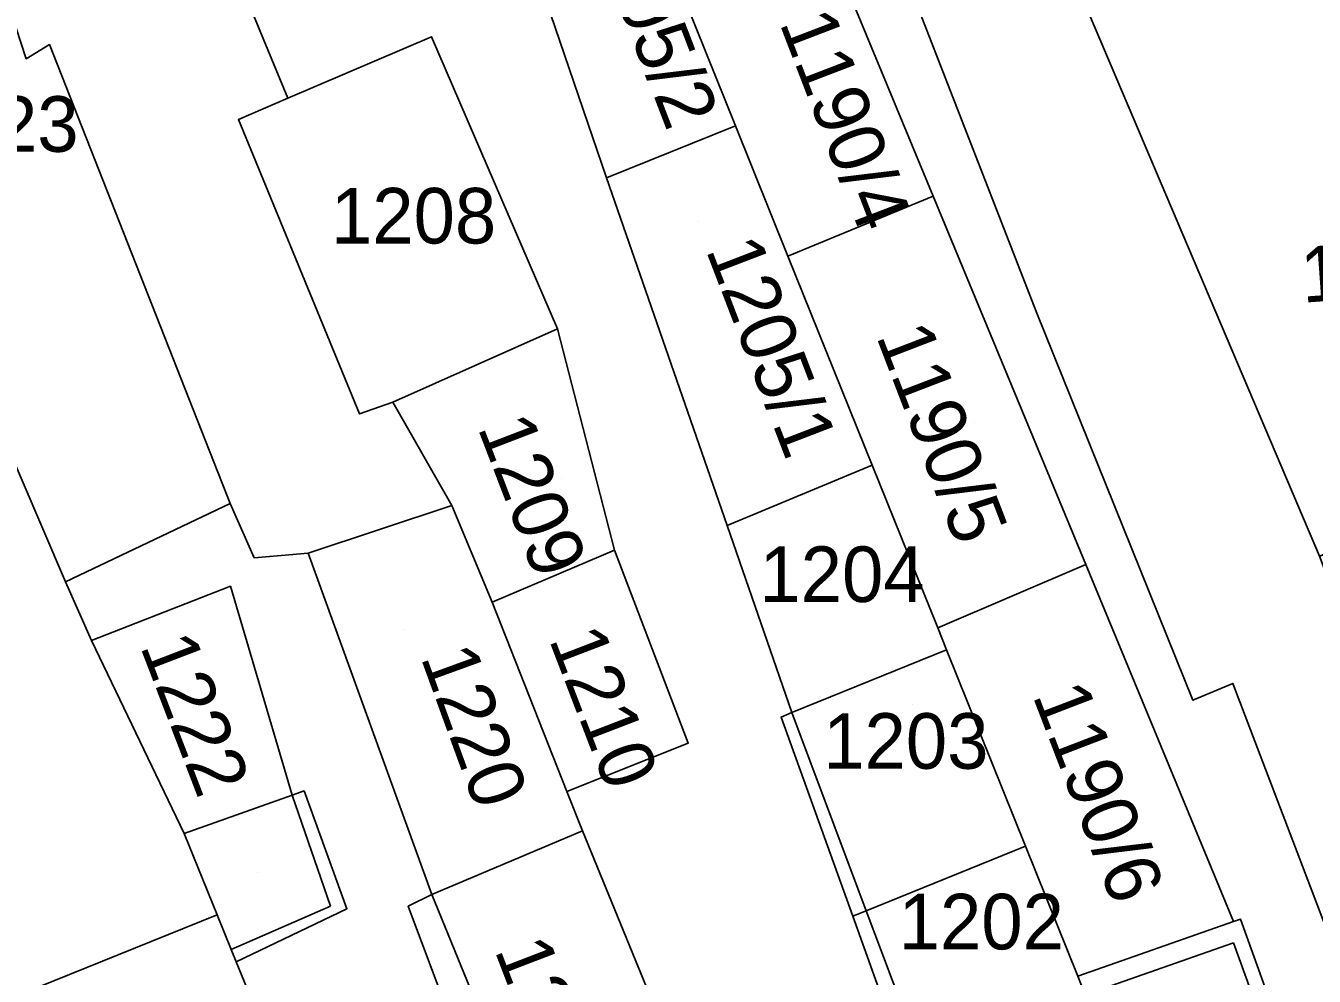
# Model space of a CAD drawing. Extents: x -263943 to -261149, y -1236934 to -1230686.
# Drawn here: x -262965.33 to -262918.94, y -1235419.55 to -1235385.35 of the extents above; entities that cross this region are included whole.
import ezdxf

# ---------------------------------------------------------------- set-up
doc = ezdxf.new("R2010")
doc.units = 0
for name, color, linetype in [('body_kn', 7, 'Continuous'), ('kladpar_druhypozemkov', 7, 'Continuous'), ('kladpar_hranice', 7, 'Continuous'), ('kladpar_parcelnecisla', 7, 'Continuous'), ('kladpar_plochy', 7, 'Continuous'), ('zappar_hrandruhpozemk', 7, 'Continuous')]:
    doc.layers.add(name, color=color, linetype=linetype)

msp = doc.modelspace()

# ---------------------------------------------------------------- linework, layer by layer
at = {"layer": 'body_kn'}
for p, q in [((-262950.72, -1235385.75), (-262950.72, -1235385.75)), ((-262964.47, -1235386.03), (-262964.47, -1235386.03)), ((-262965.31, -1235386.54), (-262965.31, -1235386.54)), ((-262955.89, -1235387.96), (-262955.89, -1235387.96)), ((-262955.89, -1235387.96), (-262955.89, -1235387.96)), ((-262957.67, -1235388.73), (-262957.67, -1235388.73)), ((-262957.67, -1235388.73), (-262957.67, -1235388.73)), ((-262939.78, -1235388.95), (-262939.78, -1235388.95)), ((-262939.78, -1235388.95), (-262939.78, -1235388.95)), ((-262944.42, -1235390.83), (-262944.42, -1235390.83)), ((-262944.42, -1235390.83), (-262944.42, -1235390.83)), ((-262932.66, -1235391.49), (-262932.66, -1235391.49)), ((-262937.89, -1235393.64), (-262937.89, -1235393.64)), ((-262928.96, -1235395.64), (-262928.96, -1235395.64)), ((-262946.19, -1235396.26), (-262946.19, -1235396.26)), ((-262952.12, -1235398.9), (-262952.12, -1235398.9)), ((-262953.31, -1235399.32), (-262953.31, -1235399.32)), ((-262934.86, -1235401.17), (-262934.86, -1235401.17)), ((-262934.86, -1235401.17), (-262934.86, -1235401.17)), ((-262957.97, -1235402.55), (-262957.97, -1235402.55)), ((-262949.99, -1235402.62), (-262949.99, -1235402.62)), ((-262949.99, -1235402.62), (-262949.99, -1235402.62)), ((-262940.08, -1235403.34), (-262940.08, -1235403.34)), ((-262957.11, -1235404.5), (-262957.11, -1235404.5)), ((-262955.16, -1235404.33), (-262955.16, -1235404.33)), ((-262944.13, -1235404.23), (-262944.13, -1235404.23)), ((-262927.17, -1235404.74), (-262927.17, -1235404.74)), ((-262963.9, -1235405.36), (-262963.9, -1235405.36)), ((-262963.9, -1235405.36), (-262963.9, -1235405.36)), ((-262957.96, -1235405.52), (-262957.96, -1235405.52)), ((-262948.54, -1235406.1), (-262948.54, -1235406.1)), ((-262948.54, -1235406.1), (-262948.54, -1235406.1)), ((-262932.5, -1235407.02), (-262932.5, -1235407.02)), ((-262962.96, -1235407.48), (-262962.96, -1235407.48)), ((-262932.18, -1235407.81), (-262932.18, -1235407.81)), ((-262921.88, -1235409.02), (-262921.88, -1235409.02)), ((-262923.32, -1235409.62), (-262923.32, -1235409.62)), ((-262937.75, -1235410.07), (-262937.75, -1235410.07)), ((-262937.75, -1235410.07), (-262937.75, -1235410.07)), ((-262938.14, -1235410.23), (-262938.14, -1235410.23)), ((-262941.48, -1235411.17), (-262941.48, -1235411.17)), ((-262955.74, -1235413.04), (-262955.74, -1235413.04)), ((-262955.74, -1235413.04), (-262955.74, -1235413.04)), ((-262955.31, -1235412.89), (-262955.31, -1235412.89)), ((-262945.85, -1235412.91), (-262945.85, -1235412.91)), ((-262959.63, -1235414.42), (-262959.63, -1235414.42)), ((-262959.63, -1235414.42), (-262959.63, -1235414.42)), ((-262945.29, -1235414.32), (-262945.29, -1235414.32)), ((-262929.34, -1235414.87), (-262929.34, -1235414.87)), ((-262929.34, -1235414.87), (-262929.34, -1235414.87)), ((-262954.36, -1235417.04), (-262954.36, -1235417.04)), ((-262951.56, -1235417.04), (-262951.56, -1235417.04)), ((-262950.71, -1235416.62), (-262950.71, -1235416.62)), ((-262950.71, -1235416.62), (-262950.71, -1235416.62)), ((-262958.44, -1235417.35), (-262958.44, -1235417.35)), ((-262953.77, -1235417.13), (-262953.77, -1235417.13)), ((-262953.77, -1235417.13), (-262953.77, -1235417.13)), ((-262935.56, -1235417.4), (-262935.56, -1235417.4)), ((-262935.56, -1235417.4), (-262935.56, -1235417.4)), ((-262935.07, -1235417.2), (-262935.07, -1235417.2)), ((-262935.07, -1235417.2), (-262935.07, -1235417.2)), ((-262921.6, -1235417.5), (-262921.6, -1235417.5)), ((-262921.85, -1235417.59), (-262921.85, -1235417.59)), ((-262921.85, -1235418.35), (-262921.85, -1235418.35)), ((-262957.93, -1235418.59), (-262957.93, -1235418.59)), ((-262957.75, -1235419.04), (-262957.75, -1235419.04)), ((-262927.46, -1235419.55), (-262927.46, -1235419.55))]:
    msp.add_line(p, q, dxfattribs=at)
at = {"layer": 'kladpar_druhypozemkov'}
for p, q in [((-262952.2, -1235391.19), (-262952.2, -1235391.19)), ((-262941.1, -1235392.39), (-262941.1, -1235392.39)), ((-262931.17, -1235399.64), (-262931.17, -1235399.64)), ((-262946.04, -1235401.63), (-262946.04, -1235401.63)), ((-262936.7, -1235404.19), (-262936.7, -1235404.19)), ((-262951.7, -1235407.09), (-262951.7, -1235407.09)), ((-262943.96, -1235408.81), (-262943.96, -1235408.81)), ((-262933.4, -1235409.79), (-262933.4, -1235409.79)), ((-262925.92, -1235412.45), (-262925.92, -1235412.45)), ((-262956.98, -1235415.82), (-262956.98, -1235415.82)), ((-262931.5, -1235416.49), (-262931.5, -1235416.49))]:
    msp.add_line(p, q, dxfattribs=at)
at = {"layer": 'kladpar_hranice'}
for points in [[(-262928.07, -1235382.5), (-262927.03, -1235384.96), (-262918.75, -1235404.44), (-262916.37, -1235410.76), (-262915.11, -1235414.1), (-262913.82, -1235417.51), (-262911.74, -1235423.02), (-262909.88, -1235427.97), (-262908.94, -1235430.48), (-262909.5, -1235430.69), (-262913.08, -1235432.07), (-262921.88, -1235409.02), (-262923.32, -1235409.62), (-262928.96, -1235395.64), (-262937, -1235374.96), (-262938.27, -1235375.39), (-262940.75, -1235369.37), (-262942.63, -1235363.69)], [(-262963.9, -1235405.36), (-262970.22, -1235390.61), (-262978.03, -1235372.67), (-262970.71, -1235369.75), (-262968.48, -1235376.87), (-262965.31, -1235386.54), (-262964.47, -1235386.03), (-262957.97, -1235402.55), (-262963.9, -1235405.36)], [(-262955.89, -1235387.96), (-262957.67, -1235388.73), (-262953.31, -1235399.32), (-262952.12, -1235398.9), (-262949.99, -1235402.62), (-262955.16, -1235404.33), (-262957.11, -1235404.5), (-262957.97, -1235402.55), (-262964.47, -1235386.03), (-262965.31, -1235386.54), (-262968.48, -1235376.87), (-262965.34, -1235375.85), (-262965.77, -1235373.99), (-262962.89, -1235372.96), (-262963.66, -1235370.17), (-262962.73, -1235369.91), (-262961.87, -1235372.71), (-262959.07, -1235372.28), (-262955.65, -1235381.52), (-262957.85, -1235383.22), (-262955.89, -1235387.96)], [(-262919.14, -1235424.34), (-262921.6, -1235417.5), (-262921.85, -1235417.59), (-262927.17, -1235404.74), (-262932.66, -1235391.49), (-262936.73, -1235381.66), (-262939.03, -1235375.73), (-262938.27, -1235375.39), (-262937, -1235374.96), (-262928.96, -1235395.64), (-262923.32, -1235409.62), (-262921.88, -1235409.02), (-262913.08, -1235432.07)], [(-262948.44, -1235379.05), (-262947, -1235378.45), (-262944.46, -1235377.35), (-262941.92, -1235383.64), (-262939.78, -1235388.95), (-262944.42, -1235390.83), (-262948.44, -1235379.05)], [(-262940.33, -1235426.43), (-262945.29, -1235414.32), (-262945.85, -1235412.91), (-262941.48, -1235411.17), (-262944.13, -1235404.23), (-262946.19, -1235396.26), (-262950.72, -1235385.75), (-262955.89, -1235387.96), (-262957.85, -1235383.22), (-262955.65, -1235381.52), (-262948.44, -1235379.05), (-262944.42, -1235390.83), (-262940.08, -1235403.34), (-262937.75, -1235410.07), (-262938.14, -1235410.23), (-262935.56, -1235417.4)], [(-262914.01, -1235402.57), (-262918.75, -1235404.44), (-262927.03, -1235384.96), (-262913.59, -1235379.73), (-262912.96, -1235381.54), (-262913.9, -1235381.88), (-262910.22, -1235390.61), (-262910.99, -1235390.87), (-262909.1, -1235396.03), (-262907.82, -1235399.68), (-262906.47, -1235399.25), (-262905.58, -1235401.37), (-262904.86, -1235403.09), (-262902.63, -1235408.44), (-262907.5, -1235410.39), (-262910.34, -1235403.37), (-262911.15, -1235401.37), (-262914.01, -1235402.57)], [(-262939.78, -1235388.95), (-262941.92, -1235383.64), (-262936.73, -1235381.66), (-262932.66, -1235391.49), (-262937.89, -1235393.64), (-262939.78, -1235388.95)], [(-262957.67, -1235388.73), (-262955.89, -1235387.96), (-262950.72, -1235385.75), (-262946.19, -1235396.26), (-262952.12, -1235398.9), (-262953.31, -1235399.32), (-262957.67, -1235388.73)], [(-262944.42, -1235390.83), (-262939.78, -1235388.95), (-262937.89, -1235393.64), (-262934.86, -1235401.17), (-262940.08, -1235403.34), (-262944.42, -1235390.83)], [(-262959.63, -1235414.42), (-262958.44, -1235417.35), (-262966.7, -1235420.68), (-262966.99, -1235420.8), (-262967.9, -1235419.14), (-262980.56, -1235396.06), (-262970.22, -1235390.61), (-262963.9, -1235405.36), (-262962.96, -1235407.48), (-262959.63, -1235414.42)], [(-262934.86, -1235401.17), (-262937.89, -1235393.64), (-262932.66, -1235391.49), (-262927.17, -1235404.74), (-262932.5, -1235407.02), (-262934.86, -1235401.17)], [(-262949.99, -1235402.62), (-262952.12, -1235398.9), (-262946.19, -1235396.26), (-262944.13, -1235404.23), (-262948.54, -1235406.1), (-262949.99, -1235402.62)], [(-262937.75, -1235410.07), (-262940.08, -1235403.34), (-262934.86, -1235401.17), (-262932.5, -1235407.02), (-262932.18, -1235407.81), (-262937.75, -1235410.07)], [(-262956.21, -1235422.81), (-262957.75, -1235419.04), (-262953.77, -1235417.13), (-262955.31, -1235412.89), (-262955.74, -1235413.04), (-262957.96, -1235405.52), (-262962.96, -1235407.48), (-262963.9, -1235405.36), (-262957.97, -1235402.55), (-262957.11, -1235404.5), (-262955.16, -1235404.33), (-262950.71, -1235416.62), (-262951.56, -1235417.04), (-262947.02, -1235429.16)], [(-262950.71, -1235416.62), (-262955.16, -1235404.33), (-262949.99, -1235402.62), (-262948.54, -1235406.1), (-262945.85, -1235412.91), (-262945.29, -1235414.32), (-262950.71, -1235416.62)], [(-262948.54, -1235406.1), (-262944.13, -1235404.23), (-262941.48, -1235411.17), (-262945.85, -1235412.91), (-262948.54, -1235406.1)], [(-262929.34, -1235414.87), (-262932.18, -1235407.81), (-262932.5, -1235407.02), (-262927.17, -1235404.74), (-262921.85, -1235417.59), (-262927.46, -1235419.55), (-262929.34, -1235414.87)], [(-262953.77, -1235417.13), (-262957.75, -1235419.04), (-262957.93, -1235418.59), (-262958.44, -1235417.35), (-262959.63, -1235414.42), (-262962.96, -1235407.48), (-262957.96, -1235405.52), (-262955.74, -1235413.04), (-262955.31, -1235412.89), (-262953.77, -1235417.13)], [(-262935.56, -1235417.4), (-262938.14, -1235410.23), (-262937.75, -1235410.07), (-262932.18, -1235407.81), (-262929.34, -1235414.87), (-262935.07, -1235417.2), (-262935.56, -1235417.4)], [(-262945.78, -1235428.65), (-262946.33, -1235428.88), (-262947.02, -1235429.16), (-262951.56, -1235417.04), (-262950.71, -1235416.62), (-262945.29, -1235414.32), (-262940.33, -1235426.43), (-262940.72, -1235426.59), (-262945.78, -1235428.65)], [(-262933.01, -1235422.68), (-262933.57, -1235422.92), (-262935.56, -1235417.4), (-262935.07, -1235417.2), (-262929.34, -1235414.87), (-262927.46, -1235419.55), (-262927.19, -1235420.22), (-262933.01, -1235422.68)], [(-262956.21, -1235422.81), (-262953.64, -1235429.76), (-262960.42, -1235432.49), (-262966.7, -1235420.68), (-262958.44, -1235417.35), (-262957.93, -1235418.59), (-262957.75, -1235419.04), (-262956.21, -1235422.81)], [(-262935.56, -1235417.4), (-262933.57, -1235422.92)], [(-262919.62, -1235424.5), (-262924.71, -1235426.21), (-262924.98, -1235425.56), (-262927.19, -1235420.22), (-262927.46, -1235419.55), (-262921.85, -1235417.59), (-262921.6, -1235417.5), (-262919.14, -1235424.34), (-262919.62, -1235424.5)]]:
    msp.add_lwpolyline(points, dxfattribs=at)
at = {"layer": 'kladpar_plochy'}
for points in [[(-262935.08, -1235360.72), (-262930.73, -1235371.9), (-262932.08, -1235372.58), (-262928.07, -1235382.5), (-262927.03, -1235384.96), (-262918.75, -1235404.44), (-262916.37, -1235410.76), (-262915.11, -1235414.1), (-262913.82, -1235417.51), (-262911.74, -1235423.02), (-262909.88, -1235427.97), (-262908.94, -1235430.48), (-262909.5, -1235430.69), (-262913.08, -1235432.07), (-262921.88, -1235409.02), (-262923.32, -1235409.62), (-262928.96, -1235395.64), (-262937, -1235374.96), (-262938.27, -1235375.39), (-262940.75, -1235369.37), (-262942.63, -1235363.69)], [(-262919.14, -1235424.34), (-262921.6, -1235417.5), (-262921.85, -1235417.59), (-262927.17, -1235404.74), (-262932.66, -1235391.49), (-262936.73, -1235381.66), (-262939.03, -1235375.73), (-262938.27, -1235375.39), (-262937, -1235374.96), (-262928.96, -1235395.64), (-262923.32, -1235409.62), (-262921.88, -1235409.02), (-262913.08, -1235432.07)], [(-262940.33, -1235426.43), (-262945.29, -1235414.32), (-262945.85, -1235412.91), (-262941.48, -1235411.17), (-262944.13, -1235404.23), (-262946.19, -1235396.26), (-262950.72, -1235385.75), (-262955.89, -1235387.96), (-262957.85, -1235383.22), (-262955.65, -1235381.52), (-262948.44, -1235379.05), (-262944.42, -1235390.83), (-262940.08, -1235403.34), (-262937.75, -1235410.07), (-262938.14, -1235410.23), (-262935.56, -1235417.4), (-262933.57, -1235422.92)], [(-262956.21, -1235422.81), (-262957.75, -1235419.04), (-262953.77, -1235417.13), (-262955.31, -1235412.89), (-262955.74, -1235413.04), (-262957.96, -1235405.52), (-262962.96, -1235407.48), (-262963.9, -1235405.36), (-262957.97, -1235402.55), (-262957.11, -1235404.5), (-262955.16, -1235404.33), (-262950.71, -1235416.62), (-262951.56, -1235417.04), (-262947.02, -1235429.16)]]:
    msp.add_lwpolyline(points, dxfattribs=at)
for points in [[(-262963.9, -1235405.36), (-262970.22, -1235390.61), (-262978.03, -1235372.67), (-262970.71, -1235369.75), (-262968.48, -1235376.87), (-262965.31, -1235386.54), (-262964.47, -1235386.03), (-262957.97, -1235402.55)], [(-262955.89, -1235387.96), (-262957.67, -1235388.73), (-262953.31, -1235399.32), (-262952.12, -1235398.9), (-262949.99, -1235402.62), (-262955.16, -1235404.33), (-262957.11, -1235404.5), (-262957.97, -1235402.55), (-262964.47, -1235386.03), (-262965.31, -1235386.54), (-262968.48, -1235376.87), (-262965.34, -1235375.85), (-262965.77, -1235373.99), (-262962.89, -1235372.96), (-262963.66, -1235370.17), (-262962.73, -1235369.91), (-262961.87, -1235372.71), (-262959.07, -1235372.28), (-262955.65, -1235381.52), (-262957.85, -1235383.22)], [(-262948.44, -1235379.05), (-262947, -1235378.45), (-262944.46, -1235377.35), (-262941.92, -1235383.64), (-262939.78, -1235388.95), (-262944.42, -1235390.83)], [(-262914.01, -1235402.57), (-262918.75, -1235404.44), (-262927.03, -1235384.96), (-262913.59, -1235379.73), (-262912.96, -1235381.54), (-262913.9, -1235381.88), (-262910.22, -1235390.61), (-262910.99, -1235390.87), (-262909.1, -1235396.03), (-262907.82, -1235399.68), (-262906.47, -1235399.25), (-262905.58, -1235401.37), (-262904.86, -1235403.09), (-262902.63, -1235408.44), (-262907.5, -1235410.39), (-262910.34, -1235403.37), (-262911.15, -1235401.37)], [(-262939.78, -1235388.95), (-262941.92, -1235383.64), (-262936.73, -1235381.66), (-262932.66, -1235391.49), (-262937.89, -1235393.64)], [(-262957.67, -1235388.73), (-262955.89, -1235387.96), (-262950.72, -1235385.75), (-262946.19, -1235396.26), (-262952.12, -1235398.9), (-262953.31, -1235399.32)], [(-262944.42, -1235390.83), (-262939.78, -1235388.95), (-262937.89, -1235393.64), (-262934.86, -1235401.17), (-262940.08, -1235403.34)], [(-262959.63, -1235414.42), (-262958.44, -1235417.35), (-262966.7, -1235420.68), (-262966.99, -1235420.8), (-262967.9, -1235419.14), (-262980.56, -1235396.06), (-262970.22, -1235390.61), (-262963.9, -1235405.36), (-262962.96, -1235407.48)], [(-262934.86, -1235401.17), (-262937.89, -1235393.64), (-262932.66, -1235391.49), (-262927.17, -1235404.74), (-262932.5, -1235407.02)], [(-262949.99, -1235402.62), (-262952.12, -1235398.9), (-262946.19, -1235396.26), (-262944.13, -1235404.23), (-262948.54, -1235406.1)], [(-262937.75, -1235410.07), (-262940.08, -1235403.34), (-262934.86, -1235401.17), (-262932.5, -1235407.02), (-262932.18, -1235407.81)], [(-262950.71, -1235416.62), (-262955.16, -1235404.33), (-262949.99, -1235402.62), (-262948.54, -1235406.1), (-262945.85, -1235412.91), (-262945.29, -1235414.32)], [(-262948.54, -1235406.1), (-262944.13, -1235404.23), (-262941.48, -1235411.17), (-262945.85, -1235412.91)], [(-262929.34, -1235414.87), (-262932.18, -1235407.81), (-262932.5, -1235407.02), (-262927.17, -1235404.74), (-262921.85, -1235417.59), (-262927.46, -1235419.55)], [(-262953.77, -1235417.13), (-262957.75, -1235419.04), (-262957.93, -1235418.59), (-262958.44, -1235417.35), (-262959.63, -1235414.42), (-262962.96, -1235407.48), (-262957.96, -1235405.52), (-262955.74, -1235413.04), (-262955.31, -1235412.89)], [(-262935.56, -1235417.4), (-262938.14, -1235410.23), (-262937.75, -1235410.07), (-262932.18, -1235407.81), (-262929.34, -1235414.87), (-262935.07, -1235417.2)], [(-262945.78, -1235428.65), (-262946.33, -1235428.88), (-262947.02, -1235429.16), (-262951.56, -1235417.04), (-262950.71, -1235416.62), (-262945.29, -1235414.32), (-262940.33, -1235426.43), (-262940.72, -1235426.59)], [(-262933.01, -1235422.68), (-262933.57, -1235422.92), (-262935.56, -1235417.4), (-262935.07, -1235417.2), (-262929.34, -1235414.87), (-262927.46, -1235419.55), (-262927.19, -1235420.22)], [(-262956.21, -1235422.81), (-262953.64, -1235429.76), (-262960.42, -1235432.49), (-262966.7, -1235420.68), (-262958.44, -1235417.35), (-262957.93, -1235418.59), (-262957.75, -1235419.04)], [(-262919.62, -1235424.5), (-262924.71, -1235426.21), (-262924.98, -1235425.56), (-262927.19, -1235420.22), (-262927.46, -1235419.55), (-262921.85, -1235417.59), (-262921.6, -1235417.5), (-262919.14, -1235424.34)]]:
    msp.add_lwpolyline(points, close=True, dxfattribs=at)
at = {"layer": 'zappar_hrandruhpozemk'}
for p, q in [((-262937.75, -1235410.07), (-262935.07, -1235417.2)), ((-262959.63, -1235414.42), (-262955.74, -1235413.04)), ((-262955.74, -1235413.04), (-262954.36, -1235417.04)), ((-262954.36, -1235417.04), (-262957.93, -1235418.59)), ((-262950.71, -1235416.62), (-262945.78, -1235428.65)), ((-262935.07, -1235417.2), (-262933.01, -1235422.68)), ((-262921.85, -1235418.35), (-262927.19, -1235420.22)), ((-262919.62, -1235424.5), (-262921.85, -1235418.35))]:
    msp.add_line(p, q, dxfattribs=at)

# ---------------------------------------------------------------- texts
at = {"layer": 'kladpar_parcelnecisla'}
for s, rotation, p in [('1205/2', 291, (-262945.148, -1235381.57)), ('1190/4', 291, (-262938.209, -1235385.246)), ('1175/1', 4, (-262919.361, -1235395.321)), ('1205/1', 291, (-262940.86, -1235393.413)), ('1190/5', 291, (-262934.729, -1235396.514)), ('1209', 291, (-262949.074, -1235399.807)), ('1210', 291, (-262946.507, -1235407.429)), ('1222', 291, (-262961.225, -1235407.675)), ('1220', 290, (-262951.123, -1235408.072)), ('1190/6', 291, (-262929.099, -1235409.446)), ('1219', 291, (-262948.466, -1235418.609))]:
    msp.add_text(s, height=2, rotation=rotation, dxfattribs=at).set_placement(p)
for s, p in [('1223', (-262969.376, -1235389.89)), ('1208', (-262954.342, -1235393.19)), ('1204', (-262938.919, -1235406.09)), ('1203', (-262936.621, -1235412.09)), ('1202', (-262933.905, -1235418.59))]:
    msp.add_text(s, height=2, dxfattribs=at).set_placement(p)

doc.saveas('drawing.dxf')
